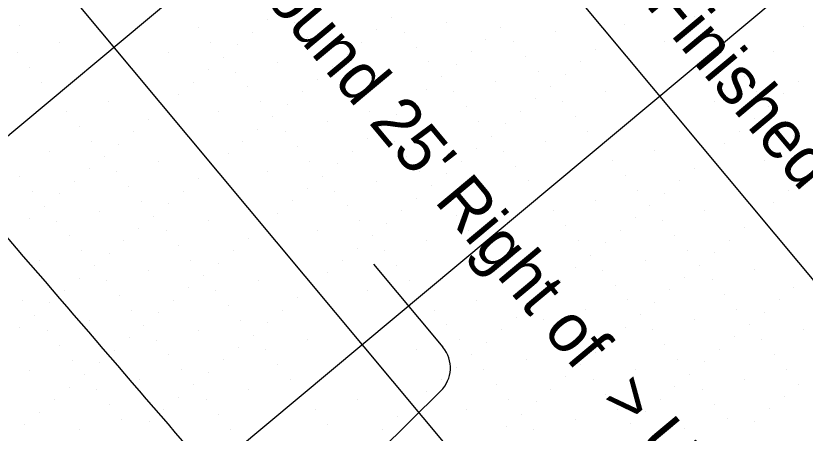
# Model space of a CAD drawing. Extents: x 2042995 to 2043795, y 305365 to 306249.
# Drawn here: x 2043194.69 to 2043235.43, y 305944.06 to 305965.59 of the extents above; entities that cross this region are included whole.
import ezdxf

# ---------------------------------------------------------------- set-up
doc = ezdxf.new("R2010")
doc.units = 0
for name, color, linetype in [('BR_AUTO DIMENSION', 7, 'Continuous'), ('BR_CONCRETE', 7, 'Continuous'), ('BR_GRID DOTS', 7, 'Continuous'), ('BR_GRID LINES', 7, 'Continuous'), ('BR_TEXT', 7, 'Continuous')]:
    doc.layers.add(name, color=color, linetype=linetype)

msp = doc.modelspace()

# ---------------------------------------------------------------- linework, layer by layer
at = {"layer": 'BR_AUTO DIMENSION'}
for p, q in [((2043213.148, 305952.782), (2043216.733, 305948.49)), ((2043216.625, 305946.235), (2043198.747, 305928.59))]:
    msp.add_line(p, q, dxfattribs=at)
msp.add_arc((2043215.454, 305947.421), 1.667, 314.625, 39.8684, dxfattribs=at)
at = {"layer": 'BR_CONCRETE'}
msp.add_spline([(2043139.109, 306017.548), (2043148.199, 306007.16), (2043160.233, 305993.368), (2043172.245, 305979.557), (2043184.234, 305965.727), (2043196.201, 305951.879), (2043208.145, 305938.012), (2043220.067, 305924.126), (2043231.966, 305910.221), (2043243.843, 305896.297), (2043255.698, 305882.355), (2043267.529, 305868.394), (2043279.339, 305854.414), (2043291.126, 305840.415), (2043302.89, 305826.398), (2043314.632, 305812.361), (2043326.352, 305798.306), (2043338.049, 305784.233), (2043349.724, 305770.14), (2043361.376, 305756.029), (2043373.005, 305741.899), (2043384.613, 305727.75), (2043396.197, 305713.582), (2043407.76, 305699.396), (2043419.299, 305685.191), (2043430.817, 305670.967), (2043442.311, 305656.724), (2043453.784, 305642.463), (2043465.234, 305628.182), (2043476.661, 305613.883), (2043488.066, 305599.566), (2043499.448, 305585.229), (2043510.808, 305570.874), (2043522.146, 305556.5), (2043533.461, 305542.107), (2043544.753, 305527.695), (2043547.219, 305524.543)], degree=3, dxfattribs=at)
at = {"layer": 'BR_GRID DOTS'}
for p, q in [((2043214.092, 305965.518), (2043214.092, 305965.518)), ((2043229.713, 305965.536), (2043229.713, 305965.536)), ((2043194.887, 305965.113), (2043194.887, 305965.113)), ((2043207.691, 305965.383), (2043207.691, 305965.383)), ((2043209.099, 305965.257), (2043209.099, 305965.257)), ((2043216.909, 305965.265), (2043216.909, 305965.265)), ((2043226.128, 305965.147), (2043226.128, 305965.147)), ((2043204.106, 305964.995), (2043204.106, 305964.995)), ((2043206.923, 305964.742), (2043206.923, 305964.742)), ((2043213.325, 305964.877), (2043213.325, 305964.877)), ((2043214.733, 305964.751), (2043214.733, 305964.751)), ((2043219.726, 305965.012), (2043219.726, 305965.012)), ((2043222.544, 305964.759), (2043222.544, 305964.759)), ((2043230.354, 305964.768), (2043230.354, 305964.768)), ((2043235.347, 305965.03), (2043235.347, 305965.03)), ((2043209.74, 305964.489), (2043209.74, 305964.489)), ((2043218.959, 305964.371), (2043218.959, 305964.371)), ((2043220.367, 305964.245), (2043220.367, 305964.245)), ((2043225.361, 305964.506), (2043225.361, 305964.506)), ((2043228.178, 305964.253), (2043228.178, 305964.253)), ((2043196.937, 305964.219), (2043196.937, 305964.219)), ((2043204.747, 305964.228), (2043204.747, 305964.228)), ((2043206.156, 305964.101), (2043206.156, 305964.101)), ((2043212.557, 305964.236), (2043212.557, 305964.236)), ((2043215.374, 305963.983), (2043215.374, 305963.983)), ((2043224.593, 305963.865), (2043224.593, 305963.865)), ((2043194.761, 305963.705), (2043194.761, 305963.705)), ((2043202.571, 305963.713), (2043202.571, 305963.713)), ((2043205.388, 305963.46), (2043205.388, 305963.46)), ((2043210.381, 305963.722), (2043210.381, 305963.722)), ((2043211.79, 305963.595), (2043211.79, 305963.595)), ((2043218.191, 305963.73), (2043218.191, 305963.73)), ((2043221.008, 305963.477), (2043221.008, 305963.477)), ((2043233.812, 305963.748), (2043233.812, 305963.748)), ((2043208.205, 305963.207), (2043208.205, 305963.207)), ((2043216.015, 305963.216), (2043216.015, 305963.216)), ((2043217.424, 305963.089), (2043217.424, 305963.089)), ((2043223.826, 305963.224), (2043223.826, 305963.224)), ((2043231.636, 305963.233), (2043231.636, 305963.233)), ((2043195.402, 305962.937), (2043195.402, 305962.937)), ((2043204.62, 305962.819), (2043204.62, 305962.819)), ((2043206.029, 305962.693), (2043206.029, 305962.693)), ((2043211.022, 305962.954), (2043211.022, 305962.954)), ((2043213.839, 305962.701), (2043213.839, 305962.701)), ((2043221.65, 305962.71), (2043221.65, 305962.71)), ((2043210.255, 305962.313), (2043210.255, 305962.313)), ((2043216.656, 305962.448), (2043216.656, 305962.448)), ((2043223.058, 305962.583), (2043223.058, 305962.583)), ((2043232.277, 305962.465), (2043232.277, 305962.465)), ((2043235.094, 305962.212), (2043235.094, 305962.212)), ((2043196.043, 305962.17), (2043196.043, 305962.17)), ((2043203.853, 305962.178), (2043203.853, 305962.178)), ((2043206.67, 305961.925), (2043206.67, 305961.925)), ((2043211.663, 305962.187), (2043211.663, 305962.187)), ((2043215.889, 305961.807), (2043215.889, 305961.807)), ((2043219.473, 305962.195), (2043219.473, 305962.195)), ((2043222.291, 305961.942), (2043222.291, 305961.942)), ((2043203.085, 305961.537), (2043203.085, 305961.537)), ((2043209.487, 305961.672), (2043209.487, 305961.672)), ((2043212.304, 305961.419), (2043212.304, 305961.419)), ((2043217.297, 305961.681), (2043217.297, 305961.681)), ((2043225.108, 305961.689), (2043225.108, 305961.689)), ((2043232.918, 305961.698), (2043232.918, 305961.698)), ((2043234.326, 305961.571), (2043234.326, 305961.571)), ((2043199.501, 305961.149), (2043199.501, 305961.149)), ((2043207.311, 305961.158), (2043207.311, 305961.158)), ((2043208.72, 305961.031), (2043208.72, 305961.031)), ((2043215.121, 305961.166), (2043215.121, 305961.166)), ((2043221.523, 305961.301), (2043221.523, 305961.301)), ((2043222.932, 305961.175), (2043222.932, 305961.175)), ((2043230.742, 305961.183), (2043230.742, 305961.183)), ((2043197.325, 305960.635), (2043197.325, 305960.635)), ((2043202.318, 305960.896), (2043202.318, 305960.896)), ((2043205.135, 305960.643), (2043205.135, 305960.643)), ((2043212.945, 305960.652), (2043212.945, 305960.652)), ((2043217.938, 305960.913), (2043217.938, 305960.913)), ((2043220.756, 305960.66), (2043220.756, 305960.66)), ((2043233.559, 305960.93), (2043233.559, 305960.93)), ((2043201.55, 305960.255), (2043201.55, 305960.255)), ((2043207.952, 305960.39), (2043207.952, 305960.39)), ((2043214.354, 305960.525), (2043214.354, 305960.525)), ((2043223.573, 305960.407), (2043223.573, 305960.407)), ((2043232.791, 305960.289), (2043232.791, 305960.289)), ((2043197.966, 305959.867), (2043197.966, 305959.867)), ((2043210.769, 305960.137), (2043210.769, 305960.137)), ((2043213.586, 305959.884), (2043213.586, 305959.884)), ((2043218.579, 305960.146), (2043218.579, 305960.146)), ((2043219.988, 305960.019), (2043219.988, 305960.019)), ((2043234.2, 305960.163), (2043234.2, 305960.163)), ((2043200.783, 305959.614), (2043200.783, 305959.614)), ((2043207.185, 305959.749), (2043207.185, 305959.749)), ((2043208.593, 305959.623), (2043208.593, 305959.623)), ((2043216.403, 305959.631), (2043216.403, 305959.631)), ((2043219.22, 305959.378), (2043219.22, 305959.378)), ((2043224.214, 305959.64), (2043224.214, 305959.64)), ((2043232.024, 305959.648), (2043232.024, 305959.648)), ((2043234.841, 305959.395), (2043234.841, 305959.395)), ((2043198.607, 305959.1), (2043198.607, 305959.1)), ((2043200.015, 305958.973), (2043200.015, 305958.973)), ((2043206.417, 305959.108), (2043206.417, 305959.108)), ((2043212.819, 305959.243), (2043212.819, 305959.243)), ((2043214.227, 305959.117), (2043214.227, 305959.117)), ((2043222.038, 305959.125), (2043222.038, 305959.125)), ((2043231.256, 305959.007), (2043231.256, 305959.007)), ((2043196.431, 305958.585), (2043196.431, 305958.585)), ((2043209.234, 305958.855), (2043209.234, 305958.855)), ((2043212.051, 305958.602), (2043212.051, 305958.602)), ((2043218.453, 305958.737), (2043218.453, 305958.737)), ((2043219.861, 305958.611), (2043219.861, 305958.611)), ((2043227.672, 305958.619), (2043227.672, 305958.619)), ((2043199.248, 305958.332), (2043199.248, 305958.332)), ((2043205.65, 305958.467), (2043205.65, 305958.467)), ((2043214.868, 305958.349), (2043214.868, 305958.349)), ((2043230.489, 305958.366), (2043230.489, 305958.366)), ((2043202.065, 305958.079), (2043202.065, 305958.079)), ((2043204.882, 305957.826), (2043204.882, 305957.826)), ((2043209.875, 305958.088), (2043209.875, 305958.088)), ((2043211.284, 305957.961), (2043211.284, 305957.961)), ((2043217.685, 305958.096), (2043217.685, 305958.096)), ((2043220.503, 305957.843), (2043220.503, 305957.843)), ((2043225.496, 305958.105), (2043225.496, 305958.105)), ((2043229.721, 305957.725), (2043229.721, 305957.725)), ((2043233.306, 305958.113), (2043233.306, 305958.113)), ((2043198.48, 305957.691), (2043198.48, 305957.691)), ((2043199.889, 305957.565), (2043199.889, 305957.565)), ((2043207.699, 305957.573), (2043207.699, 305957.573)), ((2043210.516, 305957.32), (2043210.516, 305957.32)), ((2043215.509, 305957.582), (2043215.509, 305957.582)), ((2043216.918, 305957.455), (2043216.918, 305957.455)), ((2043226.137, 305957.337), (2043226.137, 305957.337)), ((2043194.896, 305957.303), (2043194.896, 305957.303)), ((2043197.713, 305957.05), (2043197.713, 305957.05)), ((2043204.115, 305957.185), (2043204.115, 305957.185)), ((2043213.333, 305957.067), (2043213.333, 305957.067)), ((2043221.144, 305957.076), (2043221.144, 305957.076)), ((2043228.954, 305957.084), (2043228.954, 305957.084)), ((2043235.355, 305957.219), (2043235.355, 305957.219)), ((2043195.537, 305956.535), (2043195.537, 305956.535)), ((2043200.53, 305956.797), (2043200.53, 305956.797)), ((2043203.347, 305956.544), (2043203.347, 305956.544)), ((2043209.749, 305956.679), (2043209.749, 305956.679)), ((2043211.157, 305956.553), (2043211.157, 305956.553)), ((2043216.15, 305956.814), (2043216.15, 305956.814)), ((2043218.967, 305956.561), (2043218.967, 305956.561)), ((2043226.778, 305956.57), (2043226.778, 305956.57)), ((2043234.588, 305956.578), (2043234.588, 305956.578)), ((2043196.945, 305956.409), (2043196.945, 305956.409)), ((2043215.383, 305956.173), (2043215.383, 305956.173)), ((2043228.186, 305956.443), (2043228.186, 305956.443)), ((2043196.178, 305955.768), (2043196.178, 305955.768)), ((2043201.171, 305956.03), (2043201.171, 305956.03)), ((2043202.579, 305955.903), (2043202.579, 305955.903)), ((2043208.981, 305956.038), (2043208.981, 305956.038)), ((2043211.798, 305955.785), (2043211.798, 305955.785)), ((2043216.791, 305956.047), (2043216.791, 305956.047)), ((2043224.602, 305956.055), (2043224.602, 305956.055)), ((2043227.419, 305955.802), (2043227.419, 305955.802)), ((2043233.82, 305955.937), (2043233.82, 305955.937)), ((2043198.995, 305955.515), (2043198.995, 305955.515)), ((2043208.214, 305955.397), (2043208.214, 305955.397)), ((2043214.615, 305955.532), (2043214.615, 305955.532)), ((2043217.432, 305955.279), (2043217.432, 305955.279)), ((2043222.426, 305955.541), (2043222.426, 305955.541)), ((2043230.236, 305955.549), (2043230.236, 305955.549)), ((2043233.053, 305955.296), (2043233.053, 305955.296)), ((2043195.41, 305955.127), (2043195.41, 305955.127)), ((2043196.819, 305955), (2043196.819, 305955)), ((2043201.812, 305955.262), (2043201.812, 305955.262)), ((2043204.629, 305955.009), (2043204.629, 305955.009)), ((2043212.439, 305955.018), (2043212.439, 305955.018)), ((2043213.848, 305954.891), (2043213.848, 305954.891)), ((2043226.651, 305955.161), (2043226.651, 305955.161)), ((2043228.06, 305955.035), (2043228.06, 305955.035)), ((2043201.044, 305954.621), (2043201.044, 305954.621)), ((2043202.453, 305954.494), (2043202.453, 305954.494)), ((2043207.446, 305954.756), (2043207.446, 305954.756)), ((2043210.263, 305954.503), (2043210.263, 305954.503)), ((2043218.073, 305954.512), (2043218.073, 305954.512)), ((2043223.067, 305954.773), (2043223.067, 305954.773)), ((2043225.884, 305954.52), (2043225.884, 305954.52)), ((2043232.285, 305954.655), (2043232.285, 305954.655)), ((2043197.46, 305954.233), (2043197.46, 305954.233)), ((2043206.679, 305954.115), (2043206.679, 305954.115)), ((2043213.08, 305954.25), (2043213.08, 305954.25)), ((2043228.701, 305954.267), (2043228.701, 305954.267)), ((2043200.277, 305953.98), (2043200.277, 305953.98)), ((2043203.094, 305953.727), (2043203.094, 305953.727)), ((2043215.897, 305953.997), (2043215.897, 305953.997)), ((2043223.708, 305954.006), (2043223.708, 305954.006)), ((2043225.116, 305953.879), (2043225.116, 305953.879)), ((2043231.518, 305954.014), (2043231.518, 305954.014)), ((2043198.101, 305953.465), (2043198.101, 305953.465)), ((2043199.509, 305953.339), (2043199.509, 305953.339)), ((2043205.911, 305953.474), (2043205.911, 305953.474)), ((2043212.313, 305953.609), (2043212.313, 305953.609)), ((2043213.721, 305953.483), (2043213.721, 305953.483)), ((2043221.532, 305953.491), (2043221.532, 305953.491)), ((2043229.342, 305953.5), (2043229.342, 305953.5)), ((2043230.75, 305953.373), (2043230.75, 305953.373)), ((2043195.925, 305952.951), (2043195.925, 305952.951)), ((2043203.735, 305952.959), (2043203.735, 305952.959)), ((2043205.144, 305952.833), (2043205.144, 305952.833)), ((2043211.545, 305952.968), (2043211.545, 305952.968)), ((2043219.356, 305952.977), (2043219.356, 305952.977)), ((2043224.349, 305953.238), (2043224.349, 305953.238)), ((2043227.166, 305952.985), (2043227.166, 305952.985)), ((2043198.742, 305952.698), (2043198.742, 305952.698)), ((2043201.559, 305952.445), (2043201.559, 305952.445)), ((2043214.362, 305952.715), (2043214.362, 305952.715)), ((2043223.581, 305952.597), (2043223.581, 305952.597)), ((2043224.99, 305952.471), (2043224.99, 305952.471)), ((2043229.983, 305952.732), (2043229.983, 305952.732)), ((2043232.8, 305952.479), (2043232.8, 305952.479)), ((2043197.974, 305952.057), (2043197.974, 305952.057)), ((2043204.376, 305952.192), (2043204.376, 305952.192)), ((2043210.778, 305952.327), (2043210.778, 305952.327)), ((2043219.997, 305952.209), (2043219.997, 305952.209)), ((2043229.215, 305952.091), (2043229.215, 305952.091)), ((2043199.383, 305951.93), (2043199.383, 305951.93)), ((2043207.193, 305951.939), (2043207.193, 305951.939)), ((2043210.01, 305951.686), (2043210.01, 305951.686)), ((2043215.003, 305951.948), (2043215.003, 305951.948)), ((2043222.814, 305951.956), (2043222.814, 305951.956)), ((2043225.631, 305951.703), (2043225.631, 305951.703)), ((2043230.624, 305951.965), (2043230.624, 305951.965)), ((2043197.207, 305951.416), (2043197.207, 305951.416)), ((2043203.609, 305951.551), (2043203.609, 305951.551)), ((2043205.017, 305951.424), (2043205.017, 305951.424)), ((2043212.827, 305951.433), (2043212.827, 305951.433)), ((2043220.638, 305951.442), (2043220.638, 305951.442)), ((2043222.046, 305951.315), (2043222.046, 305951.315)), ((2043228.448, 305951.45), (2043228.448, 305951.45)), ((2043234.85, 305951.585), (2043234.85, 305951.585)), ((2043195.031, 305950.901), (2043195.031, 305950.901)), ((2043200.024, 305951.163), (2043200.024, 305951.163)), ((2043202.841, 305950.91), (2043202.841, 305950.91)), ((2043209.243, 305951.045), (2043209.243, 305951.045)), ((2043218.462, 305950.927), (2043218.462, 305950.927)), ((2043226.272, 305950.936), (2043226.272, 305950.936)), ((2043227.68, 305950.809), (2043227.68, 305950.809)), ((2043231.265, 305951.197), (2043231.265, 305951.197)), ((2043234.082, 305950.944), (2043234.082, 305950.944)), ((2043196.439, 305950.775), (2043196.439, 305950.775)), ((2043200.665, 305950.395), (2043200.665, 305950.395)), ((2043205.658, 305950.657), (2043205.658, 305950.657)), ((2043208.475, 305950.404), (2043208.475, 305950.404)), ((2043216.285, 305950.412), (2043216.285, 305950.412)), ((2043221.279, 305950.674), (2043221.279, 305950.674)), ((2043224.096, 305950.421), (2043224.096, 305950.421)), ((2043231.906, 305950.43), (2043231.906, 305950.43)), ((2043195.672, 305950.134), (2043195.672, 305950.134)), ((2043202.074, 305950.269), (2043202.074, 305950.269)), ((2043220.511, 305950.033), (2043220.511, 305950.033)), ((2043226.913, 305950.168), (2043226.913, 305950.168)), ((2043233.314, 305950.303), (2043233.314, 305950.303)), ((2043198.489, 305949.881), (2043198.489, 305949.881)), ((2043201.306, 305949.628), (2043201.306, 305949.628)), ((2043206.299, 305949.889), (2043206.299, 305949.889)), ((2043207.708, 305949.763), (2043207.708, 305949.763)), ((2043216.926, 305949.645), (2043216.926, 305949.645)), ((2043221.92, 305949.906), (2043221.92, 305949.906)), ((2043229.73, 305949.915), (2043229.73, 305949.915)), ((2043232.547, 305949.662), (2043232.547, 305949.662)), ((2043194.904, 305949.493), (2043194.904, 305949.493)), ((2043196.313, 305949.366), (2043196.313, 305949.366)), ((2043204.123, 305949.375), (2043204.123, 305949.375)), ((2043219.744, 305949.392), (2043219.744, 305949.392)), ((2043226.145, 305949.527), (2043226.145, 305949.527)), ((2043227.554, 305949.401), (2043227.554, 305949.401)), ((2043235.364, 305949.409), (2043235.364, 305949.409)), ((2043200.538, 305948.987), (2043200.538, 305948.987)), ((2043201.947, 305948.86), (2043201.947, 305948.86)), ((2043206.94, 305949.122), (2043206.94, 305949.122)), ((2043209.757, 305948.869), (2043209.757, 305948.869)), ((2043217.567, 305948.877), (2043217.567, 305948.877)), ((2043222.561, 305949.139), (2043222.561, 305949.139)), ((2043225.378, 305948.886), (2043225.378, 305948.886)), ((2043231.779, 305949.021), (2043231.779, 305949.021)), ((2043233.188, 305948.895), (2043233.188, 305948.895)), ((2043196.954, 305948.599), (2043196.954, 305948.599)), ((2043206.173, 305948.481), (2043206.173, 305948.481)), ((2043207.581, 305948.354), (2043207.581, 305948.354)), ((2043215.391, 305948.363), (2043215.391, 305948.363)), ((2043218.976, 305948.751), (2043218.976, 305948.751)), ((2043223.202, 305948.371), (2043223.202, 305948.371)), ((2043228.195, 305948.633), (2043228.195, 305948.633)), ((2043231.012, 305948.38), (2043231.012, 305948.38)), ((2043199.771, 305948.346), (2043199.771, 305948.346)), ((2043202.588, 305948.093), (2043202.588, 305948.093)), ((2043218.209, 305948.11), (2043218.209, 305948.11)), ((2043224.61, 305948.245), (2043224.61, 305948.245)), ((2043233.829, 305948.127), (2043233.829, 305948.127)), ((2043197.595, 305947.831), (2043197.595, 305947.831)), ((2043199.003, 305947.705), (2043199.003, 305947.705)), ((2043205.405, 305947.84), (2043205.405, 305947.84)), ((2043208.222, 305947.587), (2043208.222, 305947.587)), ((2043221.026, 305947.857), (2043221.026, 305947.857)), ((2043223.843, 305947.604), (2043223.843, 305947.604)), ((2043228.836, 305947.865), (2043228.836, 305947.865)), ((2043230.244, 305947.739), (2043230.244, 305947.739)), ((2043195.419, 305947.317), (2043195.419, 305947.317)), ((2043203.229, 305947.325), (2043203.229, 305947.325)), ((2043204.638, 305947.199), (2043204.638, 305947.199)), ((2043217.441, 305947.469), (2043217.441, 305947.469)), ((2043218.85, 305947.342), (2043218.85, 305947.342)), ((2043226.66, 305947.351), (2043226.66, 305947.351)), ((2043234.47, 305947.36), (2043234.47, 305947.36)), ((2043198.236, 305947.064), (2043198.236, 305947.064)), ((2043201.053, 305946.811), (2043201.053, 305946.811)), ((2043208.863, 305946.819), (2043208.863, 305946.819)), ((2043216.673, 305946.828), (2043216.673, 305946.828)), ((2043223.075, 305946.963), (2043223.075, 305946.963)), ((2043224.484, 305946.836), (2043224.484, 305946.836)), ((2043229.477, 305947.098), (2043229.477, 305947.098)), ((2043232.294, 305946.845), (2043232.294, 305946.845)), ((2043197.468, 305946.423), (2043197.468, 305946.423)), ((2043203.87, 305946.558), (2043203.87, 305946.558)), ((2043219.491, 305946.575), (2043219.491, 305946.575)), ((2043222.308, 305946.322), (2043222.308, 305946.322)), ((2043228.709, 305946.457), (2043228.709, 305946.457)), ((2043230.118, 305946.33), (2043230.118, 305946.33)), ((2043235.111, 305946.592), (2043235.111, 305946.592)), ((2043198.877, 305946.296), (2043198.877, 305946.296)), ((2043203.103, 305945.917), (2043203.103, 305945.917)), ((2043206.687, 305946.305), (2043206.687, 305946.305)), ((2043215.906, 305946.187), (2043215.906, 305946.187)), ((2043225.125, 305946.069), (2043225.125, 305946.069)), ((2043234.344, 305945.951), (2043234.344, 305945.951)), ((2043196.701, 305945.782), (2043196.701, 305945.782)), ((2043199.518, 305945.529), (2043199.518, 305945.529)), ((2043204.511, 305945.79), (2043204.511, 305945.79)), ((2043212.321, 305945.799), (2043212.321, 305945.799)), ((2043215.138, 305945.546), (2043215.138, 305945.546)), ((2043220.132, 305945.807), (2043220.132, 305945.807)), ((2043221.54, 305945.681), (2043221.54, 305945.681)), ((2043227.942, 305945.816), (2043227.942, 305945.816)), ((2043230.759, 305945.563), (2043230.759, 305945.563)), ((2043195.933, 305945.141), (2043195.933, 305945.141)), ((2043202.335, 305945.276), (2043202.335, 305945.276)), ((2043210.145, 305945.284), (2043210.145, 305945.284)), ((2043217.956, 305945.293), (2043217.956, 305945.293)), ((2043225.766, 305945.301), (2043225.766, 305945.301)), ((2043227.174, 305945.175), (2043227.174, 305945.175)), ((2043233.576, 305945.31), (2043233.576, 305945.31)), ((2043200.159, 305944.761), (2043200.159, 305944.761)), ((2043205.152, 305945.023), (2043205.152, 305945.023)), ((2043214.371, 305944.905), (2043214.371, 305944.905)), ((2043220.773, 305945.04), (2043220.773, 305945.04)), ((2043223.59, 305944.787), (2043223.59, 305944.787)), ((2043231.4, 305944.795), (2043231.4, 305944.795)), ((2043195.166, 305944.5), (2043195.166, 305944.5)), ((2043201.568, 305944.635), (2043201.568, 305944.635)), ((2043210.786, 305944.517), (2043210.786, 305944.517)), ((2043220.005, 305944.399), (2043220.005, 305944.399)), ((2043226.407, 305944.534), (2043226.407, 305944.534)), ((2043229.224, 305944.281), (2043229.224, 305944.281)), ((2043232.808, 305944.669), (2043232.808, 305944.669)), ((2043197.983, 305944.247), (2043197.983, 305944.247)), ((2043205.793, 305944.255), (2043205.793, 305944.255)), ((2043213.603, 305944.264), (2043213.603, 305944.264)), ((2043221.414, 305944.272), (2043221.414, 305944.272))]:
    msp.add_line(p, q, dxfattribs=at)
at = {"layer": 'BR_GRID LINES'}
for p, q in [((2043153.138, 306050.98), (2043584.762, 305534.185)), ((2043137.788, 306038.16), (2043569.411, 305521.364)), ((2043245.805, 306002.428), (2043174.426, 305942.812)), ((2043258.625, 305987.077), (2043187.246, 305927.462))]:
    msp.add_line(p, q, dxfattribs=at)

# ---------------------------------------------------------------- texts
at = {"layer": 'BR_TEXT'}
for s, p in [("Existing Ground 25' Right of  > US 17A", (2043197.022, 305979.053)), ('Finished Grade along > US 17A', (2043227.154, 305966.162))]:
    msp.add_text(s, height=2.5, rotation=309.8684, dxfattribs=at).set_placement(p)

doc.saveas('drawing.dxf')
